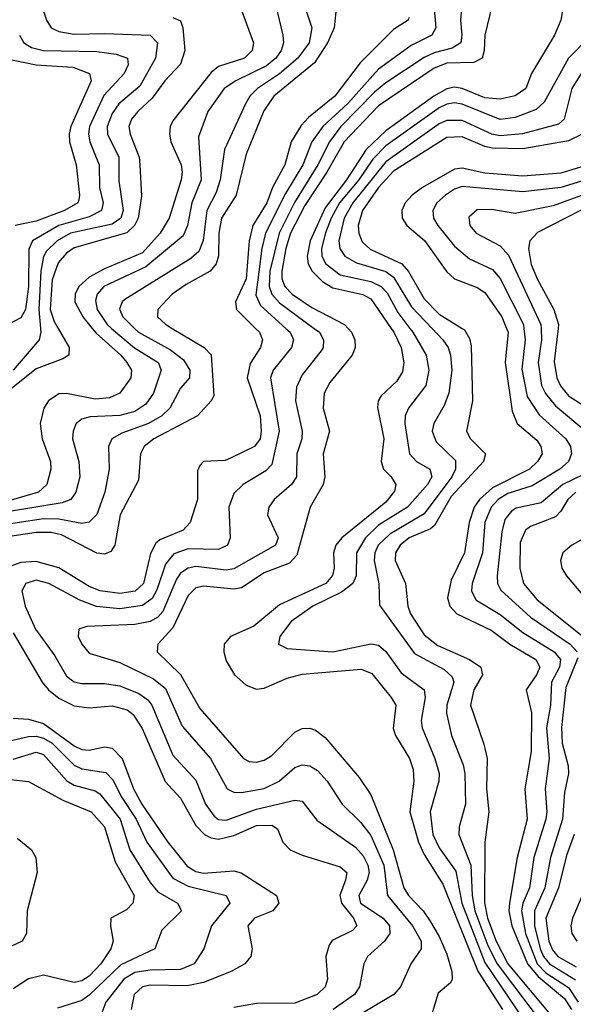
# Model space of a CAD drawing. Header units: inches. Extents: x 990535 to 1117859, y 769386 to 892122.
# Tile 800 of 1056: x 1053767 to 1055223, y 858224 to 860811. Entities that reach past the tile are written whole.
import ezdxf

# ---------------------------------------------------------------- set-up
doc = ezdxf.new("R2010")
doc.units = ezdxf.units.IN
doc.header["$MEASUREMENT"] = 0
doc.layers.add('B0855', color=7, linetype='Continuous')
doc.layers.add('B0856', color=7, linetype='Continuous')

msp = doc.modelspace()

# ---------------------------------------------------------------- linework, layer by layer
at = {"layer": 'B0855', "color": 5}
for points, elevation in [([(1054008.7, 860000), (1054068.9, 859948.9), (1054130.8, 859910), (1054138.8, 859890), (1054118.6, 859830), (1054098.8, 859801.2), (1054070, 859781.5), (1054030, 859771.1), (1053952.1, 859767.9), (1053930, 859761.6), (1053915.1, 859750), (1053907.4, 859730), (1053906.3, 859710), (1053922.4, 859650), (1053925, 859610), (1053914.5, 859570), (1053901.5, 859550), (1053878.6, 859541.4), (1053670, 859507.1)], 2840), ([(1054069.3, 860000), (1054079.7, 859990), (1054163.3, 859943.3), (1054197.6, 859917.6), (1054214.6, 859890), (1054213.2, 859870), (1054190, 859842.9), (1054161.5, 859790), (1054140.6, 859770), (1054106.1, 859750), (1054035.6, 859724.4), (1054008.9, 859710), (1054000.9, 859690), (1054002.3, 859630), (1053990.7, 859570), (1053970, 859510.6), (1053950, 859490.9), (1053930, 859487.7), (1053870, 859498.7), (1053830, 859499.3), (1053690, 859478.9)], 2860), ([(1054168, 860000), (1054251.8, 859950), (1054270, 859930.1), (1054277.2, 859822.8), (1054270.4, 859809.6), (1054234.1, 859770), (1054120.1, 859710), (1054094.4, 859690), (1054084.9, 859670), (1054079.1, 859600.9), (1054031, 859510), (1054017, 859430), (1054006.5, 859413.5), (1053990, 859406.4), (1053970, 859409.4), (1053877.3, 859457.3), (1053850, 859463.7), (1053810, 859463.9), (1053711, 859449.1)], 2880), ([(1053957.7, 860000), (1053967.7, 859987.7), (1054032.8, 859930), (1054048.9, 859910), (1054060.6, 859890), (1054058.8, 859870), (1054030.7, 859830), (1054002.9, 859817.1), (1053965.7, 859814.3), (1053890, 859829), (1053870, 859827.6), (1053843.1, 859810), (1053830.5, 859790), (1053820.5, 859750), (1053826.1, 859710), (1053848.1, 859650), (1053848.8, 859630), (1053838.7, 859590), (1053816.9, 859570), (1053730, 859544.3)], 2820), ([(1054387.3, 860000), (1054397.4, 859990), (1054405.8, 859970), (1054400.4, 859950), (1054372.7, 859907.3), (1054365.2, 859870), (1054399.5, 859770), (1054402.3, 859730), (1054399, 859710), (1054384.3, 859690), (1054321.3, 859658.7), (1054306.8, 859653.2), (1054250.1, 859649.9), (1054240.7, 859639.3), (1054234.7, 859625.3), (1054234.2, 859550), (1054215.2, 859490), (1054196.6, 859470), (1054135.7, 859444.3), (1054124.7, 859435.3), (1054111.2, 859408.8), (1054092.3, 859330), (1054070.5, 859309.5), (1054030, 859303), (1053978.4, 859310), (1053950, 859322.1), (1053870, 859370.4), (1053810, 859387.6), (1053770, 859384.6), (1053730.1, 859370)], 2920), ([(1053868.1, 860000), (1053897, 859950), (1053896.2, 859930), (1053880.2, 859919.8), (1053810, 859893.8), (1053741.1, 859838.9)], 2780), ([(1053821.5, 860000), (1053822.4, 859990), (1053818, 859970), (1053749.7, 859890)], 2760), ([(1054466.9, 860000), (1054478.1, 859990), (1054486.8, 859970), (1054481.3, 859950), (1054433.1, 859890), (1054426, 859870), (1054449.6, 859730), (1054430, 859642), (1054414.3, 859625.7), (1054354.6, 859590), (1054330, 859566), (1054317.2, 859530), (1054320.5, 859450), (1054313.7, 859430), (1054290, 859419.2), (1054210, 859420.4), (1054172.2, 859407.8), (1054150, 859380.2), (1054127.3, 859312.7), (1054115.1, 859290), (1054090, 859271.8), (1054030, 859263.3), (1053969.3, 859269.3), (1053925.5, 859285.5), (1053843.7, 859330), (1053810, 859338), (1053783.3, 859330), (1053773, 859310), (1053781.6, 859270), (1053809, 859210), (1053859.3, 859139.3), (1053890, 859086.6), (1053910, 859071.4), (1053930, 859066.6), (1053990, 859066.9), (1054030, 859060.6), (1054080.4, 859040.4), (1054104.1, 859024.1), (1054114.5, 859010), (1054170, 858879), (1054230, 858813), (1054255.5, 858750), (1054278.2, 858718.2), (1054290, 858709.8), (1054310, 858708), (1054390, 858736.3), (1054490, 858760.3), (1054510, 858757.8), (1054548.1, 858708.1), (1054650, 858636.7), (1054670, 858614.4), (1054682.5, 858590), (1054686, 858570), (1054681, 858550), (1054658.5, 858510), (1054662.9, 858490), (1054722.2, 858450), (1054738.9, 858430), (1054740.1, 858410), (1054726.1, 858390), (1054681.5, 858350), (1054671.9, 858330), (1054660.5, 858270), (1054647, 858250), (1054591.6, 858210)], 2940), ([(1054541.4, 860000), (1054555, 859990), (1054565.9, 859970), (1054564.8, 859950), (1054559.4, 859940.6), (1054510, 859878.3), (1054494.8, 859845.2), (1054491.8, 859810), (1054510.1, 859730), (1054508.4, 859710), (1054495.4, 859670), (1054494.8, 859610), (1054481.6, 859590), (1054436.1, 859550), (1054422.4, 859530), (1054418.1, 859510), (1054446.2, 859450), (1054439.6, 859430), (1054330, 859368.6), (1054310, 859364.9), (1054230, 859373.9), (1054209.7, 859370.3), (1054190, 859356.4), (1054179.4, 859340.6), (1054143.5, 859256.5), (1054130, 859241.2), (1054110, 859229.4), (1054070, 859221.6), (1053943.3, 859216.7), (1053922.3, 859210), (1053920.9, 859190), (1053930.1, 859170), (1053950, 859146.9), (1054030, 859121.9), (1054119.1, 859079.1), (1054150, 859053.8), (1054194.5, 858954.5), (1054268.5, 858870), (1054312.8, 858790), (1054330, 858781.4), (1054350, 858780.6), (1054410, 858790.7), (1054448.8, 858810), (1054490, 858846.1), (1054510, 858853.6), (1054530, 858850.5), (1054550, 858838.2), (1054575.4, 858810), (1054615.1, 858750), (1054662.7, 858702.7), (1054690, 858667.1), (1054724.6, 858590), (1054734.3, 858510), (1054799.8, 858430), (1054822.6, 858390), (1054822.8, 858370), (1054795.6, 858330), (1054768.1, 858270), (1054751, 858250), (1054583.6, 858150)], 2960), ([(1054630.4, 860000), (1054639.5, 859990), (1054648.2, 859970), (1054648.9, 859950), (1054641.3, 859930), (1054582.2, 859857.8), (1054567.1, 859830), (1054565.3, 859790), (1054581.5, 859730), (1054565.2, 859670), (1054569.7, 859610), (1054564.5, 859590), (1054530.5, 859530), (1054495.8, 859404.2), (1054476.6, 859383.4), (1054410, 859357.7), (1054350, 859318.1), (1054330, 859314.9), (1054250, 859322.8), (1054230, 859317.9), (1054210, 859298.5), (1054170, 859213), (1054130.1, 859170), (1054128.7, 859150), (1054190, 859090.6), (1054240.9, 859000.9), (1054355, 858870), (1054370, 858862.1), (1054390, 858859.9), (1054410, 858865.1), (1054430, 858878.1), (1054490, 858939.3), (1054510, 858948.5), (1054530, 858949.5), (1054544.7, 858944.7), (1054570, 858925.4), (1054659.7, 858819.7), (1054690, 858774.6), (1054749.1, 858630), (1054777.4, 858530), (1054789.1, 858510), (1054827.5, 858470), (1054844.7, 858444.7), (1054870, 858402.2), (1054890, 858355.7), (1054903, 858310), (1054903.9, 858290), (1054899.9, 858280.1), (1054867, 858253), (1054850, 858195.4)], 2980), ([(1054743.8, 860000), (1054750.8, 859990), (1054770.1, 859950), (1054777, 859910), (1054773.8, 859886.2), (1054758.7, 859861.3), (1054717.5, 859822.5), (1054709.4, 859810), (1054707.7, 859792.3), (1054724, 859710), (1054717.1, 859650), (1054723.6, 859630), (1054743.9, 859610), (1054755.7, 859590), (1054752.3, 859572.3), (1054730, 859543.1), (1054614.3, 859450), (1054597.8, 859430), (1054591.7, 859410), (1054593.8, 859370), (1054589.6, 859350.4), (1054571.6, 859330), (1054450, 859273.8), (1054382.4, 859217.6), (1054321.5, 859190), (1054305, 859170), (1054304, 859150), (1054310, 859126.4), (1054331.6, 859090), (1054362.5, 859062.5), (1054390, 859051.8), (1054410, 859054.8), (1054470, 859081), (1054510, 859091.3), (1054664.5, 859104.5), (1054693.2, 859093.2), (1054743.6, 859030), (1054755.7, 859010), (1054748.6, 858948.6), (1054755.3, 858930), (1054792.3, 858870), (1054801.2, 858841.2), (1054803.4, 858810), (1054792.8, 858730), (1054815.1, 858650), (1054830, 858617.3), (1054879.5, 858539.5), (1054971.4, 858311.4), (1055036.8, 858210)], 3020), ([(1054792.7, 860000), (1054800.2, 859990), (1054835.5, 859930), (1054842.8, 859890), (1054834.5, 859850), (1054788.8, 859790), (1054780.6, 859770), (1054779.6, 859750), (1054791.8, 859670), (1054810.3, 859650.3), (1054845.4, 859630), (1054850.7, 859610), (1054839.2, 859590), (1054786.9, 859530), (1054710, 859482.7), (1054676.1, 859450), (1054652.7, 859410), (1054651.3, 859350), (1054642.7, 859330), (1054613.5, 859306.5), (1054537.4, 859270), (1054480.6, 859230), (1054450.9, 859190), (1054447.5, 859170), (1054470, 859158.7), (1054590, 859150.1), (1054690, 859171.5), (1054710, 859167.2), (1054730, 859150.6), (1054770, 859095.2), (1054830.1, 859050.1), (1054833.1, 859030), (1054822.7, 858970), (1054825.6, 858950), (1054858.8, 858870), (1054869.7, 858830), (1054868.6, 858810), (1054846.5, 858730), (1054853.5, 858670), (1054870, 858635.3), (1054913.6, 858573.6), (1054929.3, 858490), (1054990, 858333.9), (1055114.4, 858150)], 3040), ([(1054851.2, 860000), (1054879.9, 859970), (1054893.6, 859950), (1054899.8, 859930), (1054902.9, 859890), (1054895.2, 859830), (1054882.7, 859797.3), (1054855.4, 859750), (1054851.4, 859730), (1054862.3, 859702.3), (1054912.6, 859652.6), (1054912.7, 859630), (1054903.3, 859610), (1054830, 859513.1), (1054740.2, 859459.7), (1054709.3, 859430), (1054700.6, 859410), (1054698.6, 859390), (1054711.6, 859328.4), (1054713, 859273), (1054805.4, 859145.4), (1054883.3, 859103.3), (1054904.3, 859084.3), (1054908.1, 859070), (1054890.4, 859010), (1054888.9, 858988.9), (1054902.1, 858930), (1054932.8, 858852.8), (1054937.6, 858830), (1054939.3, 858750), (1054922.4, 858690), (1054921.2, 858670), (1054953, 858590), (1054956.2, 858510), (1054963.2, 858470), (1054998.2, 858378.2), (1055022, 858330), (1055143, 858170)], 3060), ([(1054929.9, 860000), (1054936.1, 859996.1), (1054950, 859973.2), (1054954.2, 859954.2), (1054957.4, 859810), (1054941.9, 859730), (1054952.2, 859710), (1054991.6, 859670), (1054986.7, 859650), (1054901.7, 859558.3), (1054857.9, 859482.1), (1054846.7, 859473.3), (1054791, 859450), (1054767.3, 859430), (1054755.1, 859410), (1054753.9, 859390), (1054781.5, 859330), (1054787.2, 859270), (1054794.3, 859250), (1054830, 859194.8), (1054866.4, 859166.4), (1054949.6, 859130), (1054979.1, 859110), (1054983.5, 859090), (1054961.3, 859050), (1054952.1, 859010), (1054987.3, 858907.3), (1054995.7, 858870), (1054994.3, 858790), (1055000.8, 858730), (1054990.3, 858649.7), (1054989.1, 858490.9), (1054996.8, 858450), (1055020, 858390), (1055050.6, 858330), (1055167.9, 858190)], 3080), ([(1055047, 860000), (1055050.9, 859990), (1055043.2, 859910), (1055062.2, 859782.2), (1055074.7, 859750), (1055126.2, 859706.2), (1055137.1, 859690), (1055140.3, 859670), (1055128.1, 859650), (1055107.2, 859630), (1055010, 859580.8), (1054975.7, 859550), (1054961.7, 859530), (1054948.6, 859490), (1054936.5, 859410), (1054901.5, 859338.5), (1054892, 859292), (1054897.8, 859270), (1054916.4, 859250), (1055006.9, 859206.9), (1055055.7, 859170), (1055124.2, 859130), (1055134.1, 859110), (1055126.1, 859090), (1055098.2, 859050), (1055112.2, 858990), (1055111.4, 858888.6), (1055095.2, 858790), (1055100.8, 858710), (1055074.9, 858610), (1055054.5, 858490), (1055053.3, 858470), (1055060.6, 858430), (1055102.3, 858330), (1055130, 858296.7), (1055199.1, 858239.1), (1055217.9, 858210)], 3120), ([(1055092.4, 860000), (1055095.9, 859970), (1055087.3, 859892.7), (1055101.3, 859821.3), (1055132.4, 859772.4), (1055202.8, 859710), (1055214.9, 859690), (1055218.1, 859670), (1055210.1, 859650), (1055187.3, 859630), (1055114, 859586), (1055050, 859566.1), (1055025.1, 859550), (1055006.2, 859530), (1054990.3, 859490), (1054984.1, 859410), (1054957, 859330), (1054954.6, 859310), (1054966.3, 859286.3), (1055030, 859247.8), (1055090, 859200.6), (1055172.3, 859150), (1055188.6, 859130), (1055185.9, 859110), (1055165.1, 859070), (1055163, 859010), (1055152.2, 858950), (1055158.8, 858870), (1055148.7, 858790), (1055153.1, 858730), (1055150.3, 858710), (1055119, 858610), (1055107.2, 858530), (1055089.9, 858490.1), (1055086.1, 858470), (1055096.6, 858410), (1055127.6, 858330), (1055150, 858306.5), (1055210, 858267.7), (1055235.2, 858230)], 3140), ([(1055137.6, 860000), (1055138.8, 859970), (1055130.3, 859910), (1055138.6, 859850), (1055149.2, 859829.2), (1055176.1, 859796.1), (1055255.5, 859730)], 3160), ([(1055182.4, 860000), (1055172.6, 859912.6), (1055178.9, 859870), (1055189, 859849), (1055210, 859822.9), (1055291.9, 859770)], 3180), ([(1055278.2, 859630), (1055195, 859590), (1055138.3, 859541.7), (1055072.4, 859527.6), (1055060.1, 859519.9), (1055042.3, 859497.7), (1055034.3, 859465.7), (1055022.4, 859350), (1055023.2, 859330), (1055032, 859312), (1055110, 859241.4), (1055214.6, 859170), (1055232.7, 859150)], 3160), ([(1055229.1, 859570), (1055208, 859550), (1055190, 859519.3), (1055175.4, 859504.6), (1055110, 859479.3), (1055096.5, 859470), (1055083, 859437), (1055081.5, 859370), (1055091.7, 859330), (1055127.1, 859287.1), (1055249.2, 859189.2)], 3180), ([(1055264.6, 859455.4), (1055218.9, 859430), (1055195.3, 859410), (1055188.5, 859390), (1055192.2, 859370), (1055204.2, 859350), (1055288.4, 859250)], 3220), ([(1053750, 859199.8), (1053826.4, 859070), (1053842.8, 859050), (1053870, 859028.7), (1053910, 859008.1), (1053950, 859002.9), (1054010, 859007.9), (1054050, 858997.5), (1054065.7, 858985.7), (1054088.7, 858948.7), (1054149.7, 858809.7), (1054190, 858765.6), (1054230, 858693.6), (1054253, 858670), (1054270, 858661.2), (1054290, 858658), (1054330, 858667.9), (1054390, 858693.9), (1054430, 858694.7), (1054444.7, 858684.7), (1054459.2, 858650), (1054478.2, 858630), (1054510, 858615.5), (1054610, 858585.6), (1054626.9, 858570), (1054624, 858550), (1054608.9, 858511.1), (1054613.5, 858490), (1054644.3, 858450), (1054653.1, 858430), (1054642.3, 858417.7), (1054588.8, 858391.2), (1054580.3, 858379.7), (1054572.2, 858350), (1054576.5, 858290), (1054570.1, 858270), (1054548.8, 858250), (1054490, 858227), (1054390, 858226.2), (1054330, 858215.5)], 2920), ([(1055234.6, 859134.6), (1055203.3, 859056.7), (1055191.3, 858951.3), (1055193.4, 858910), (1055209.1, 858850.9), (1055209.8, 858830.2), (1055199.8, 858780.2), (1055193.8, 858710), (1055162.4, 858610), (1055148.1, 858530), (1055120.4, 858470), (1055120.8, 858430), (1055135.7, 858370), (1055144.1, 858350), (1055160.1, 858330), (1055228.4, 858288.4)], 3160), ([(1053750, 858975.7), (1053790, 858973.6), (1053830, 858961.9), (1053910, 858903.1), (1053930, 858893.3), (1053950, 858891.7), (1053990, 858900.2), (1054010, 858897.4), (1054036.1, 858870), (1054066.3, 858790), (1054088.1, 858750), (1054156.6, 858650), (1054207.2, 858587.2), (1054230, 858573), (1054250, 858568.2), (1054330, 858574.7), (1054349.1, 858569.1), (1054442.2, 858510), (1054448.1, 858490), (1054432.2, 858470), (1054384.3, 858450), (1054366.7, 858430), (1054378, 858370), (1054374.6, 858350), (1054359, 858330), (1054323.2, 858310), (1054250, 858280.9), (1054207.3, 858272.7), (1054110, 858274.7), (1054089.6, 858270), (1054067.6, 858250), (1054059.9, 858210)], 2880), ([(1053730, 858913.9), (1053790, 858927.9), (1053810, 858928.9), (1053830, 858923.4), (1053852, 858910), (1053910, 858852.1), (1053930, 858843), (1053993.2, 858833.2), (1054013.1, 858813.1), (1054033.4, 858770), (1054073.3, 858710), (1054101.3, 858650), (1054170, 858555.4), (1054210, 858534), (1054310, 858510.1), (1054319.2, 858490), (1054271.1, 858430), (1054250.8, 858370), (1054225.8, 858330), (1054190, 858315.5), (1054110, 858314), (1054070, 858307.2), (1054040.9, 858290), (1053993.5, 858230), (1053943.3, 858096.7)], 2860), ([(1053750, 858868), (1053810, 858886.5), (1053830, 858880.2), (1053891.1, 858811.1), (1053910, 858799.7), (1053965.1, 858785.1), (1053977.4, 858777.4), (1054031.1, 858710), (1054056.4, 858630), (1054110, 858543.6), (1054130, 858519.9), (1054182, 858490), (1054192.2, 858470), (1054141.1, 858418.9), (1054122.1, 858370), (1054032.5, 858327.5), (1053950, 858247.9), (1053930, 858234.2), (1053866.2, 858213.8)], 2840), ([(1053710, 858817.9), (1053790, 858809.6), (1053880.2, 858760.2), (1053955.1, 858730), (1053990.3, 858690), (1054017.9, 858597.9), (1054067.6, 858510), (1054064.5, 858490), (1054047.5, 858472.5), (1054006.3, 858450), (1054005.4, 858430), (1054013.1, 858390), (1054006.8, 858370), (1053980.2, 858330), (1053950, 858298.3), (1053930, 858285.4), (1053910, 858281), (1053830, 858300.7), (1053790, 858290.9), (1053750, 858264.5)], 2820), ([(1053760.6, 858660.6), (1053798.4, 858630), (1053809.5, 858610), (1053812.6, 858570), (1053786.8, 858470), (1053785, 858410), (1053773.5, 858390), (1053730.2, 858370)], 2780), ([(1055224.9, 858670), (1055205, 858615), (1055183.6, 858530), (1055150.2, 858450), (1055158.2, 858390), (1055167.4, 858367.4), (1055181.9, 858350), (1055230, 858322.6)], 3180), ([(1055245.4, 858510), (1055220.7, 858450), (1055215.9, 858430), (1055218.8, 858410), (1055231.7, 858390)], 3220)]:
    msp.add_lwpolyline(points, dxfattribs=dict(at, elevation=elevation))
at = {"layer": 'B0856', "color": 5}
for points, elevation in [([(1054605.7, 860910), (1054593.4, 860790), (1054576.2, 860750), (1054542.3, 860697.7), (1054435.6, 860610), (1054408.6, 860571.4), (1054362.5, 860457.5), (1054336, 860350), (1054297.9, 860290), (1054290.8, 860250), (1054289.8, 860190.2), (1054283.8, 860170), (1054267.8, 860150), (1054204.4, 860115.6), (1054168.1, 860090), (1054130.1, 860050), (1054129.5, 860030), (1054150, 860010.7), (1054168, 860000)], 2880), ([(1054852.6, 860890), (1054861.2, 860790), (1054850.5, 860770), (1054796.4, 860743.6), (1054710, 860680.8), (1054630, 860590.9), (1054563.7, 860530), (1054535.2, 860490), (1054511.3, 860430), (1054465.6, 860354.4), (1054413.6, 860250), (1054403.5, 860210), (1054387.5, 860087.5), (1054399.9, 860059.9), (1054466.9, 860000)], 2940), ([(1053820.8, 860860.8), (1053837.6, 860810), (1053850.1, 860790), (1053870, 860780.1), (1053910, 860773.3), (1053990, 860775.2), (1054110, 860770.3), (1054129.3, 860750), (1054124.4, 860710), (1054083.2, 860636.8), (1054027.9, 860590), (1054010, 860564.5), (1053996.8, 860530), (1053997.5, 860510), (1054028.1, 860450), (1054027.5, 860387.5), (1054039.5, 860310), (1054032.6, 860290), (1054010, 860274), (1053900.7, 860250), (1053865.5, 860230), (1053837.5, 860202.5), (1053830, 860188.5), (1053822.7, 860150), (1053817.2, 860050), (1053821.5, 860000)], 2760), ([(1054435.2, 860870), (1054459, 860770), (1054460.4, 860750), (1054454.7, 860730), (1054440.2, 860710), (1054416.3, 860690), (1054335.3, 860650), (1054304.4, 860630), (1054261.6, 860570), (1054236.8, 860503.2), (1054244.5, 860390), (1054219.9, 860330), (1054208.4, 860270), (1054196.6, 860243.4), (1054098.5, 860161.5), (1053988.2, 860110), (1053970.4, 860090), (1053966.4, 860073.6), (1053970.3, 860050), (1053996.9, 860010), (1054008.7, 860000)], 2840), ([(1054931.3, 860870), (1054925.6, 860810), (1054929.7, 860770), (1054926.5, 860750), (1054904, 860736), (1054856.4, 860723.6), (1054830, 860711.3), (1054730, 860645.1), (1054699.8, 860620.2), (1054611.2, 860530), (1054581.7, 860490), (1054551.3, 860430), (1054489.7, 860330.3), (1054449, 860250), (1054424.9, 860150), (1054423.3, 860110), (1054430, 860090), (1054450, 860067.3), (1054541.4, 860000)], 2960), ([(1055651.4, 860868.6), (1055620.1, 860810), (1055617.5, 860710), (1055598.7, 860630), (1055588.4, 860610), (1055528.4, 860530), (1055517, 860503), (1055508.5, 860450), (1055488.6, 860431.4), (1055390, 860411.4), (1055270, 860358.6), (1055170, 860322.4), (1055070, 860301.7), (1055007.4, 860312.6), (1054970, 860311.6), (1054948.1, 860291.9), (1054950.8, 860270), (1054967.3, 860250), (1055030, 860216.8), (1055052.2, 860192.2), (1055137.2, 860010), (1055137.6, 860000)], 3160), ([(1054344.8, 860850), (1054381.5, 860750), (1054377.8, 860730), (1054358, 860710), (1054290, 860687.7), (1054270, 860672.7), (1054170, 860545.6), (1054162.5, 860530), (1054160.6, 860510), (1054164.4, 860490), (1054191.8, 860430), (1054194.3, 860410), (1054191.8, 860390), (1054159.7, 860290), (1054136, 860250), (1054090, 860198.6), (1053990, 860156.7), (1053950, 860134.4), (1053922.2, 860110), (1053912.6, 860090), (1053912.3, 860070), (1053933.3, 860030), (1053957.7, 860000)], 2820), ([(1054515.2, 860850), (1054535.1, 860790), (1054528, 860750), (1054498.7, 860710), (1054450, 860668.7), (1054392.1, 860630), (1054372.3, 860610), (1054360.8, 860590), (1054305.6, 860470), (1054294.2, 860390), (1054283.3, 860356.7), (1054258.8, 860310), (1054249.2, 860230.8), (1054237.6, 860202.4), (1054216.6, 860183.4), (1054043.8, 860076.2), (1054036.4, 860070), (1054029.8, 860050.2), (1054037.9, 860030), (1054069.3, 860000)], 2860), ([(1055009.3, 860850), (1054989.5, 860770.5), (1054988.6, 860730), (1054983.3, 860710), (1054961.4, 860698.6), (1054890, 860696.4), (1054856.4, 860683.6), (1054710, 860584.7), (1054620.3, 860490), (1054574.6, 860410), (1054517, 860323), (1054478.7, 860250), (1054466.4, 860210), (1054455.8, 860150), (1054456.5, 860130), (1054464.1, 860110), (1054483.4, 860090), (1054534.7, 860054.7), (1054621.3, 860010), (1054630.4, 860000)], 2980), ([(1055196.4, 860850), (1055189.6, 860810), (1055173.5, 860770), (1055112.5, 860670), (1055098.1, 860630), (1055070, 860610.6), (1055030, 860602.2), (1054990, 860605.6), (1054930, 860630.7), (1054910, 860633.6), (1054890, 860629.8), (1054856, 860610), (1054730, 860518.8), (1054677.9, 860470), (1054625.9, 860390), (1054570, 860317.1), (1054531, 860230), (1054523.2, 860190), (1054525.6, 860170), (1054535.6, 860150), (1054563.5, 860123.5), (1054590, 860106.7), (1054669.2, 860089.2), (1054690, 860077.9), (1054743.8, 860000)], 3020), ([(1055710, 860837.3), (1055668.7, 860771.3), (1055645.6, 860630), (1055630, 860598.3), (1055562.8, 860497.2), (1055554.6, 860470), (1055551.4, 860428.6), (1055536.5, 860403.5), (1055510, 860392.7), (1055431.8, 860388.2), (1055401.1, 860378.9), (1055241.5, 860310), (1055128.2, 860251.8), (1055108.2, 860230), (1055104.4, 860210), (1055111.9, 860168.1), (1055128, 860128), (1055171.1, 860050), (1055183.5, 860010), (1055182.4, 860000)], 3180), ([(1054170, 860816.8), (1054190, 860807.9), (1054195.7, 860790), (1054201, 860730), (1054190, 860694.4), (1054148.5, 860650), (1054115.2, 860604.8), (1054077.3, 860570), (1054060.9, 860550), (1054054.1, 860530), (1054057.3, 860510), (1054080.7, 860450), (1054083.2, 860430), (1054087.2, 860347.2), (1054078.8, 860290), (1054068.9, 860270), (1054048.8, 860251.2), (1053910, 860211.9), (1053890, 860197.7), (1053867.9, 860172.1), (1053852.3, 860127.7), (1053847.1, 860050), (1053857.8, 860017.8), (1053868.1, 860000)], 2780), ([(1054790, 860817), (1054788.3, 860810), (1054750, 860785.1), (1054661.9, 860698.1), (1054595.8, 860610), (1054525.9, 860554.1), (1054507.1, 860532.9), (1054481.1, 860490), (1054464.4, 860430), (1054431.6, 860370), (1054416.6, 860330), (1054379.7, 860270), (1054370.4, 860230), (1054362.5, 860130), (1054334.5, 860070), (1054336.9, 860050), (1054387.3, 860000)], 2920), ([(1053766.8, 860770), (1053778.3, 860750), (1053798.1, 860738.1), (1053830, 860730.3), (1053970, 860727.3), (1054020.6, 860720.6), (1054050.1, 860710.1), (1054052.3, 860692.3), (1054041.5, 860670), (1053988.2, 860611.8), (1053950.3, 860530), (1053947.8, 860510), (1053951.6, 860490), (1053976.1, 860430), (1053976.8, 860370), (1053986.1, 860330), (1053981.9, 860310), (1053950, 860292.7), (1053869.8, 860270.2), (1053800.8, 860230), (1053791.5, 860208.5), (1053790.3, 860110), (1053782.2, 860050), (1053770, 860027.4), (1053736.3, 860010)], 2740), ([(1055269.1, 860770), (1055210.2, 860709.8), (1055145.8, 860594.2), (1055124.7, 860575.3), (1055070, 860553.8), (1055030, 860549), (1054930, 860589.1), (1054910, 860592.8), (1054890, 860589.5), (1054870, 860579.8), (1054730, 860479.3), (1054695.1, 860444.9), (1054658.4, 860390), (1054608.2, 860330), (1054585.6, 860290), (1054571.4, 860251.4), (1054560.2, 860210), (1054561.2, 860190), (1054571.6, 860170), (1054610, 860141), (1054690, 860123.2), (1054717.7, 860110), (1054733.2, 860093.2), (1054761.5, 860041.5), (1054792.7, 860000)], 3040), ([(1053725.2, 860710), (1053810, 860692.4), (1053906.5, 860686.5), (1053950.8, 860670), (1053955, 860650), (1053901.6, 860530), (1053897, 860510), (1053898.2, 860490), (1053915.2, 860430), (1053924.6, 860350), (1053922.3, 860337.7), (1053920.1, 860330), (1053884.7, 860310), (1053810, 860281.8), (1053755.2, 860270)], 2720), ([(1055242.9, 860670), (1055218.9, 860630), (1055198.1, 860550), (1055183.3, 860536.7), (1055088.9, 860511.1), (1055030, 860506.1), (1055007.9, 860510), (1054930, 860546.5), (1054890, 860546.6), (1054870, 860537.3), (1054730, 860437.7), (1054643.2, 860330), (1054620.5, 860290), (1054606, 860230), (1054608.3, 860210), (1054621.5, 860190), (1054652.5, 860172.5), (1054729.3, 860149.3), (1054750, 860134.9), (1054796.9, 860056.9), (1054851.2, 860000)], 3060), ([(1055245.8, 860510), (1055210, 860492.5), (1055090, 860471.8), (1055010, 860473.5), (1054990, 860477.7), (1054930, 860503.6), (1054890, 860501.4), (1054750, 860412.9), (1054710.2, 860370), (1054667.9, 860310), (1054656.8, 860270), (1054658.4, 860250), (1054667.3, 860227.3), (1054688.2, 860208.2), (1054771.5, 860170), (1054789.3, 860149.3), (1054830, 860077.8), (1054870, 860037.2), (1054929.9, 860000)], 3080), ([(1055270, 860432.1), (1055190, 860407.8), (1055090, 860399.8), (1054990, 860407.9), (1054930, 860421.1), (1054910, 860418.6), (1054825.7, 860370), (1054798.5, 860350), (1054780.6, 860330), (1054771.9, 860310), (1054772.7, 860290), (1054784.7, 860270), (1054831, 860231), (1054890, 860148.7), (1054910, 860130.1), (1054970, 860107.3), (1054990, 860094.4), (1055035, 860030), (1055047, 860000)], 3120), ([(1055266.7, 860393.4), (1055190, 860370.3), (1055090, 860358.6), (1054930, 860372.9), (1054910, 860365.9), (1054886.4, 860350), (1054864, 860330), (1054852.8, 860310), (1054855.1, 860290), (1054866.6, 860270), (1054910, 860215.9), (1054950, 860182.8), (1055010, 860154.6), (1055030, 860131.1), (1055091.2, 860010), (1055092.4, 860000)], 3140)]:
    msp.add_lwpolyline(points, dxfattribs=dict(at, elevation=elevation))

doc.saveas('drawing.dxf')
